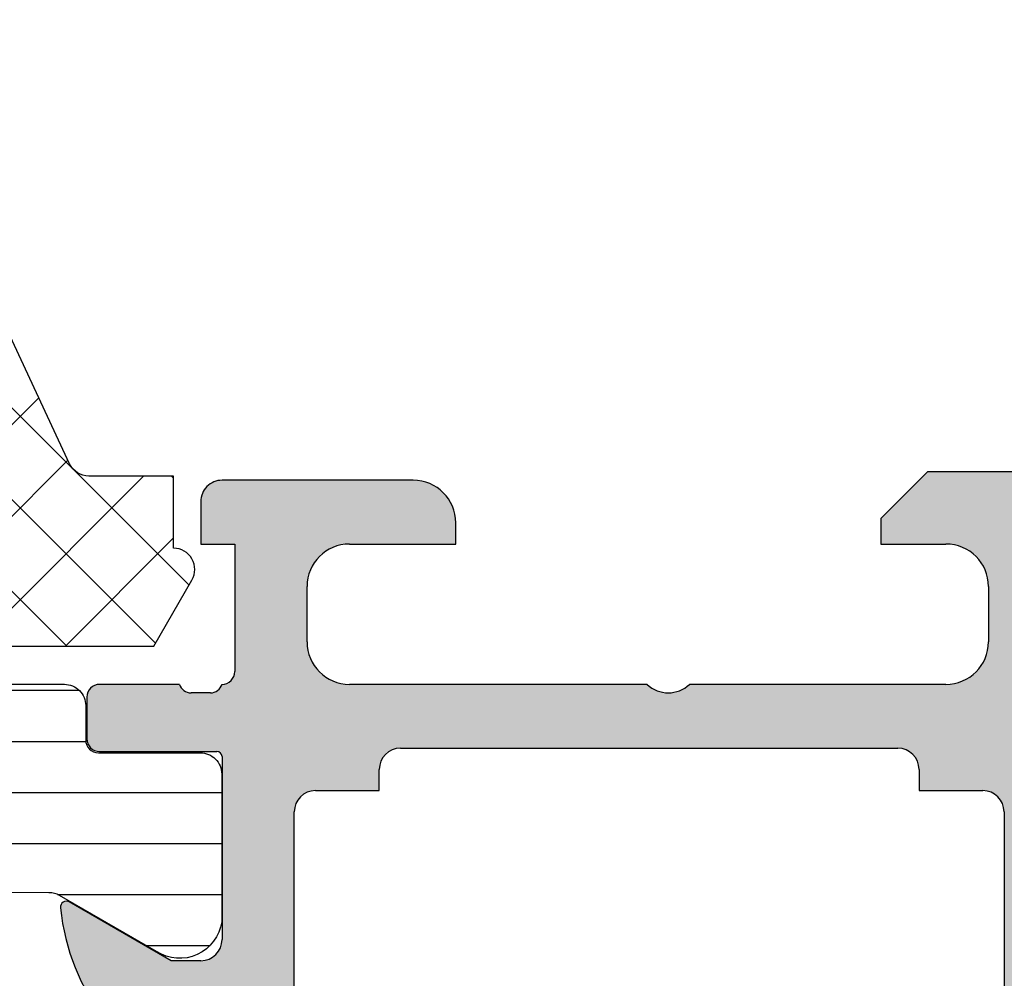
# Model space of a CAD drawing. Header units: millimetres. Extents: x 247761 to 294611, y 172579 to 236863.
# Tile 399 of 596: x 249783 to 249806, y 194884 to 194906. Entities that reach past the tile are written whole.
import ezdxf

# ---------------------------------------------------------------- set-up
doc = ezdxf.new("R2010")
doc.units = ezdxf.units.MM
doc.layers.add('FASÁDA DETAILNÍ', color=4, linetype='Continuous')
doc.layers.add('NOVA', color=240, linetype='Continuous')
pattern_1 = [(135, (0, 0), (-1.077630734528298, -1.077630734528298), []), (225, (0, 0), (1.077630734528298, -1.077630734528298), [])]

# ---------------------------------------------------------------- blocks, each defined once
blk = doc.blocks.new('A$C69D17D4D')
at = {"layer": 'FASÁDA DETAILNÍ'}
h = blk.add_hatch(dxfattribs=at)
h.set_pattern_fill('ANSI37', color=256, scale=0.48, angle=90, style=0)
h.set_pattern_definition(pattern_1)
edge = h.paths.add_edge_path(flags=16)
edge.add_line((-24890.21938039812, 21523.83563733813), (-24890.11963639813, 21522.44278333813))
edge.add_arc((-24890.71810331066, 21522.39992584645), 0.5999995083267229, -90.0000083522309, 4.096080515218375, ccw=False)
edge.add_arc((-24890.71810348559, 21522.39992584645), 0.5999995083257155, 175.9039194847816, 270.0000083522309, ccw=False)
edge.add_line((-24891.31657039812, 21522.44278333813), (-24891.21682639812, 21523.83563733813))
edge.add_arc((-24890.71810339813, 21523.7999228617), 0.5000001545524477, 4.096064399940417, 175.9039356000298, ccw=False)
edge = h.paths.add_edge_path(flags=16)
edge.add_arc((-24892.31810002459, 21526.99993096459), 0.4999996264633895, -90.00004280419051, 4.280419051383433e-05, ccw=False)
edge.add_line((-24892.31810039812, 21526.49993133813), (-24895.91178539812, 21526.49993133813))
edge.add_arc((-24895.91178541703, 21526.99993167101), 0.5000003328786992, 156.7819733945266, 270.00000216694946, ccw=False)
edge.add_line((-24896.37129139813, 21527.19704733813), (-24893.65541339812, 21533.52814933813))
edge.add_arc((-24893.19590804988, 21533.33103341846), 0.4999998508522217, 87.49988936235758, 156.7819182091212, ccw=False)
edge.add_line((-24893.17409739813, 21533.83055733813), (-24892.29629039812, 21533.79223133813))
edge.add_arc((-24892.31809988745, 21533.29270772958), 0.4999994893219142, -4.485734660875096e-05, 87.50002088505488, ccw=False)
edge.add_line((-24891.81810039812, 21533.29270733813), (-24891.81810039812, 21526.99993133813))
edge = h.paths.add_edge_path(flags=16)
edge.add_line((-24866.76418139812, 21532.40809333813), (-24862.61551139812, 21523.51124033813))
edge.add_arc((-24863.06866513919, 21523.29993120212), 0.4999998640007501, -90.00002967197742, 25.000007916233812, ccw=False)
edge.add_line((-24863.06866539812, 21522.79993133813), (-24872.41810039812, 21522.79993133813))
edge.add_arc((-24872.41810077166, 21523.29993096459), 0.4999996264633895, 179.9999571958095, 270.00004280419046, ccw=False)
edge.add_line((-24872.91810039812, 21523.29993133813), (-24872.91810039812, 21532.42385433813))
edge.add_arc((-24872.41810033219, 21532.42385417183), 0.5000000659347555, 87.49997275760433, 179.9999809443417, ccw=False)
edge.add_line((-24872.39629039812, 21532.92337833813), (-24867.19552639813, 21532.69630833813))
edge.add_arc((-24867.21733612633, 21532.19678293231), 0.5000012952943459, 25.00009198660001, 87.50000252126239, ccw=False)
edge = h.paths.add_edge_path(flags=16)
edge.add_arc((-24875.61810002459, 21523.29993096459), 0.4999996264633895, -90.00004280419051, 4.280419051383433e-05, ccw=False)
edge.add_line((-24875.61810039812, 21522.79993133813), (-24882.81810039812, 21522.79993133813))
edge.add_arc((-24882.81810077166, 21523.29993096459), 0.4999996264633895, 179.9999571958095, 270.00004280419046, ccw=False)
edge.add_line((-24883.31810039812, 21523.29993133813), (-24883.31810039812, 21524.49993133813))
edge.add_arc((-24885.31809890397, 21524.49993283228), 1.99999850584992, 359.9999571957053, 450.0000428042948)
edge.add_line((-24885.31810039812, 21526.49993133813), (-24889.11810039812, 21526.49993133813))
edge.add_arc((-24889.11810077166, 21526.99993096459), 0.4999996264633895, 179.9999571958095, 270.00004280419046, ccw=False)
edge.add_line((-24889.61810039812, 21526.99993133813), (-24889.61810039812, 21533.15299233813))
edge.add_arc((-24889.11810033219, 21533.15299217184), 0.5000000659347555, 87.49997275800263, 179.9999809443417, ccw=False)
edge.add_line((-24889.09629039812, 21533.65251633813), (-24883.59629039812, 21533.41238133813))
edge.add_arc((-24883.61809988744, 21532.91285772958), 0.4999994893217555, -4.4856929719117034e-05, 87.50002088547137, ccw=False)
edge.add_line((-24883.11810039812, 21532.91285733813), (-24883.11810039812, 21527.59993133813))
edge.add_arc((-24882.01810039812, 21527.59993133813), 1.099999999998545, 180, 360)
edge.add_line((-24880.91810039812, 21527.59993133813), (-24880.91810039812, 21532.77314233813))
edge.add_arc((-24880.41810033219, 21532.77314217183), 0.5000000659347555, 87.49997275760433, 179.9999809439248, ccw=False)
edge.add_line((-24880.39629039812, 21533.27266633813), (-24875.59629039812, 21533.06309333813))
edge.add_arc((-24875.61809988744, 21532.56356972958), 0.4999994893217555, -4.4856929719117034e-05, 87.50002088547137, ccw=False)
edge.add_line((-24875.11810039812, 21532.56356933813), (-24875.11810039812, 21523.29993133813))
edge = h.paths.add_edge_path()
edge.add_line((-24860.40504739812, 21524.68638833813), (-24864.50289639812, 21533.47425433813))
edge.add_ellipse((-24867.22182176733, 21532.20639684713), major_axis=(-3.000002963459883, 0), ratio=1, start_angle=205.0000306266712, end_angle=267.4999411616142)
edge.add_line((-24867.09096039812, 21535.20354433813), (-24867.73991039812, 21535.23187833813))
edge.add_ellipse((-24867.7181009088, 21535.73140194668), major_axis=(-0.4999994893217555, 0), ratio=1, start_angle=-4.4856929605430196e-05, end_angle=87.50002088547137, ccw=False)
edge.add_line((-24868.21810039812, 21535.73140233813), (-24868.21810039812, 21536.69993133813))
edge.add_ellipse((-24868.31810032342, 21536.69993141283), major_axis=(-0.09999992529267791, 0), ratio=1, start_angle=179.9999571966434, end_angle=270.0000428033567)
edge.add_line((-24868.31810039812, 21536.79993133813), (-24868.91810039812, 21536.79993133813))
edge.add_ellipse((-24868.91810047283, 21536.69993141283), major_axis=(-0.09999992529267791, 0), ratio=1, start_angle=-90.00004280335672, end_angle=4.280335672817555e-05)
edge.add_line((-24869.01810039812, 21536.69993133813), (-24869.01810039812, 21535.79689333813))
edge.add_ellipse((-24869.51810046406, 21535.79689350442), major_axis=(-0.5000000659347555, 0), ratio=1, start_angle=87.49997275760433, end_angle=179.9999809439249, ccw=False)
edge.add_line((-24869.53991039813, 21535.29736933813), (-24878.44020439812, 21535.69120733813))
edge.add_ellipse((-24878.41810029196, 21536.19071861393), major_axis=(-0.5000001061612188, 0), ratio=1, start_angle=-8.298694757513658e-05, end_angle=87.466230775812, ccw=False)
edge.add_line((-24878.91810039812, 21536.19071933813), (-24878.91810039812, 21536.79993133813))
edge.add_ellipse((-24879.01810032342, 21536.79993141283), major_axis=(-0.09999992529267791, 0), ratio=1, start_angle=179.9999571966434, end_angle=270.0000428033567)
edge.add_line((-24879.01810039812, 21536.89993133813), (-24879.61810039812, 21536.89993133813))
edge.add_ellipse((-24879.61810047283, 21536.79993141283), major_axis=(-0.09999992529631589, 0), ratio=1, start_angle=-90.00004280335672, end_angle=4.280335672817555e-05)
edge.add_line((-24879.71810039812, 21536.79993133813), (-24879.71810039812, 21536.27036933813))
edge.add_ellipse((-24880.21810089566, 21536.2703690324), major_axis=(-0.5000004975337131, 0), ratio=1, start_angle=87.46630200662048, end_angle=180.0000350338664, ccw=False)
edge.add_line((-24880.24020439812, 21535.77085733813), (-24891.78042939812, 21536.28151333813))
edge.add_ellipse((-24891.75861986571, 21536.78103793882), major_axis=(-0.5000004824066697, 0), ratio=1, start_angle=-3.2170573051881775, end_angle=87.50002091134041, ccw=False)
edge.add_line((-24892.25783239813, 21536.80909733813), (-24891.96926939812, 21541.94284033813))
edge.add_ellipse((-24891.55885139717, 21541.82728491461), major_axis=(-0.4263754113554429, 0), ratio=1, start_angle=200.7589723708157, end_angle=344.2751455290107, ccw=False)
edge.add_line((-24891.16015639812, 21541.97840833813), (-24891.16139639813, 21541.74580533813))
edge.add_line((-24891.16139639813, 21541.74580533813), (-24891.45953439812, 21539.86322633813))
edge.add_line((-24891.45953439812, 21539.86322633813), (-24891.05910839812, 21537.01394133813))
edge.add_ellipse((-24890.76202780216, 21537.05569193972), major_axis=(-0.2999999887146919, 0), ratio=1, start_angle=7.99974404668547, end_angle=124.5977463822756)
edge.add_ellipse((-24892.29514118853, 21539.27826302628), major_axis=(-3.000047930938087, 0), ratio=1, start_angle=124.5976412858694, end_angle=198.008424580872)
edge.add_line((-24889.44206239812, 21540.20574833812), (-24890.07563839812, 21542.46063933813))
edge.add_ellipse((-24890.85085090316, 21542.29970979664), major_axis=(-0.7917403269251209, 0), ratio=1, start_angle=191.727689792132, end_angle=263.2016537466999)
edge.add_line((-24890.75712839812, 21543.08588333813), (-24891.81533839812, 21543.08710433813))
edge.add_ellipse((-24891.68621415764, 21541.90801811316), major_axis=(-1.186135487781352, 0), ratio=1, start_angle=276.2496781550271, end_angle=341.3444235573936)
edge.add_line((-24892.81002839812, 21542.28743733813), (-24893.90436139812, 21539.04609733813))
edge.add_line((-24893.90436139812, 21539.04609733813), (-24896.79413939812, 21530.99630233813))
edge.add_line((-24896.79413939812, 21530.99630233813), (-24901.12694839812, 21521.09842533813))
edge.add_ellipse((-24900.66793940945, 21520.90015527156), major_axis=(-0.5000002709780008, 0), ratio=1, start_angle=-23.36204948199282, end_angle=89.93342362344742)
edge.add_line((-24900.66852039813, 21520.40015533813), (-24900.12181939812, 21520.39952033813))
edge.add_ellipse((-24900.12123912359, 21520.89952044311), major_axis=(-0.5000004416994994, 0), ratio=1, start_angle=89.93350548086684, end_angle=156.0791754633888)
edge.add_line((-24899.66418539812, 21520.69678333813), (-24898.26242939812, 21523.90078633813))
edge.add_ellipse((-24897.34628831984, 21523.49993200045), major_axis=(-0.9999993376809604, 0), ratio=1, start_angle=269.99994718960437, end_angle=336.3683852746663, ccw=False)
edge.add_line((-24897.34628739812, 21524.49993133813), (-24892.11834539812, 21524.49993133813))
edge.add_line((-24892.11834539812, 21524.49993133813), (-24892.11833639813, 21522.70045233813))
edge.add_line((-24892.11833639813, 21522.70045233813), (-24892.63313739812, 21522.56251033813))
edge.add_ellipse((-24892.51837214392, 21522.28535631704), major_axis=(-0.2999756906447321, 0), ratio=1, start_angle=-67.50629973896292, end_angle=22.50356669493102)
edge.add_line((-24892.79550639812, 21522.17054333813), (-24891.94633939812, 21520.90041633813))
edge.add_ellipse((-24891.08047521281, 21521.40013710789), major_axis=(-0.9997207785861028, 0), ratio=1, start_angle=29.99076069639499, end_angle=90.00761184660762)
edge.add_line((-24891.08034239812, 21520.40041633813), (-24890.35598139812, 21520.40044733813))
edge.add_ellipse((-24890.35618945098, 21521.40018517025), major_axis=(-0.9997378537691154, 0), ratio=1, start_angle=90.01192367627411, end_angle=150.0086750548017)
edge.add_line((-24889.49031539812, 21520.90044733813), (-24888.64114839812, 21522.17054333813))
edge.add_ellipse((-24888.91829589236, 21522.28535522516), major_axis=(-0.2999875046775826, 0), ratio=1, start_angle=157.4975938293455, end_angle=247.5013961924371)
edge.add_line((-24888.80350239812, 21522.56251033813), (-24889.31831839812, 21522.70048233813))
edge.add_line((-24889.31831839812, 21522.70048233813), (-24889.31832639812, 21524.49993133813))
edge.add_line((-24889.31832639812, 21524.49993133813), (-24886.11809939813, 21524.49993133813))
edge.add_ellipse((-24886.118099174, 21524.19993156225), major_axis=(-0.2999997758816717, 0), ratio=1, start_angle=179.9999571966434, end_angle=270.00004280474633, ccw=False)
edge.add_line((-24885.81809939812, 21524.19993133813), (-24885.81809939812, 21520.89993533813))
edge.add_ellipse((-24885.31809977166, 21520.89993496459), major_axis=(-0.4999996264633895, 0), ratio=1, start_angle=-4.280419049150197e-05, end_angle=90.00004280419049)
edge.add_line((-24885.31809939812, 21520.39993533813), (-24858.42047739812, 21520.39993533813))
edge.add_line((-24858.42047739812, 21520.39993533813), (-24857.52535939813, 21521.95032733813))
edge.add_ellipse((-24857.95837195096, 21522.20032742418), major_axis=(-0.4999999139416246, 0), ratio=1, start_angle=149.9999829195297, end_angle=269.9999366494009)
edge.add_line((-24857.95837139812, 21522.70032733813), (-24857.95837139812, 21524.39769833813))
edge.add_line((-24857.95837139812, 21524.39769833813), (-24859.95189339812, 21524.39769833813))
edge.add_ellipse((-24859.95189374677, 21524.89769859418), major_axis=(-0.500000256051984, 0), ratio=1, start_angle=25.000128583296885, end_angle=90.00003995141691, ccw=False)
h = blk.add_hatch(dxfattribs=at)
h.set_pattern_fill('ANSI37', color=256, scale=0.48, angle=90, style=0)
h.set_pattern_definition(pattern_1)
edge = h.paths.add_edge_path(flags=16)
edge.add_line((-24890.21938039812, 21523.83563715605), (-24890.11963639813, 21522.44278315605))
edge.add_arc((-24890.71810331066, 21522.39992566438), 0.5999995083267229, -90.0000083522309, 4.096080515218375, ccw=False)
edge.add_arc((-24890.71810348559, 21522.39992566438), 0.5999995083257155, 175.9039194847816, 270.0000083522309, ccw=False)
edge.add_line((-24891.31657039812, 21522.44278315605), (-24891.21682639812, 21523.83563715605))
edge.add_arc((-24890.71810339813, 21523.79992267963), 0.5000001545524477, 4.096064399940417, 175.9039356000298, ccw=False)
edge = h.paths.add_edge_path(flags=16)
edge.add_arc((-24892.31810002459, 21526.99993078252), 0.4999996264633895, -90.00004280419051, 4.280419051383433e-05, ccw=False)
edge.add_line((-24892.31810039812, 21526.49993115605), (-24895.91178539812, 21526.49993115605))
edge.add_arc((-24895.91178541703, 21526.99993148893), 0.5000003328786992, 156.7819733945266, 270.00000216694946, ccw=False)
edge.add_line((-24896.37129139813, 21527.19704715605), (-24893.65541339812, 21533.52814915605))
edge.add_arc((-24893.19590804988, 21533.33103323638), 0.4999998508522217, 87.49988936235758, 156.7819182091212, ccw=False)
edge.add_line((-24893.17409739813, 21533.83055715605), (-24892.29629039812, 21533.79223115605))
edge.add_arc((-24892.31809988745, 21533.29270754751), 0.4999994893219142, -4.485734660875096e-05, 87.50002088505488, ccw=False)
edge.add_line((-24891.81810039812, 21533.29270715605), (-24891.81810039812, 21526.99993115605))
edge = h.paths.add_edge_path(flags=16)
edge.add_line((-24866.76418139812, 21532.40809315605), (-24862.61551139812, 21523.51124015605))
edge.add_arc((-24863.06866513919, 21523.29993102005), 0.4999998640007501, -90.00002967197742, 25.000007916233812, ccw=False)
edge.add_line((-24863.06866539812, 21522.79993115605), (-24872.41810039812, 21522.79993115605))
edge.add_arc((-24872.41810077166, 21523.29993078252), 0.4999996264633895, 179.9999571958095, 270.00004280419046, ccw=False)
edge.add_line((-24872.91810039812, 21523.29993115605), (-24872.91810039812, 21532.42385415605))
edge.add_arc((-24872.41810033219, 21532.42385398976), 0.5000000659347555, 87.49997275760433, 179.9999809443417, ccw=False)
edge.add_line((-24872.39629039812, 21532.92337815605), (-24867.19552639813, 21532.69630815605))
edge.add_arc((-24867.21733612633, 21532.19678275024), 0.5000012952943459, 25.00009198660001, 87.50000252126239, ccw=False)
edge = h.paths.add_edge_path(flags=16)
edge.add_arc((-24875.61810002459, 21523.29993078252), 0.4999996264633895, -90.00004280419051, 4.280419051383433e-05, ccw=False)
edge.add_line((-24875.61810039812, 21522.79993115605), (-24882.81810039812, 21522.79993115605))
edge.add_arc((-24882.81810077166, 21523.29993078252), 0.4999996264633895, 179.9999571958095, 270.00004280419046, ccw=False)
edge.add_line((-24883.31810039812, 21523.29993115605), (-24883.31810039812, 21524.49993115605))
edge.add_arc((-24885.31809890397, 21524.4999326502), 1.99999850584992, 359.9999571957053, 450.0000428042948)
edge.add_line((-24885.31810039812, 21526.49993115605), (-24889.11810039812, 21526.49993115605))
edge.add_arc((-24889.11810077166, 21526.99993078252), 0.4999996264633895, 179.9999571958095, 270.00004280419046, ccw=False)
edge.add_line((-24889.61810039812, 21526.99993115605), (-24889.61810039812, 21533.15299215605))
edge.add_arc((-24889.11810033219, 21533.15299198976), 0.5000000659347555, 87.49997275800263, 179.9999809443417, ccw=False)
edge.add_line((-24889.09629039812, 21533.65251615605), (-24883.59629039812, 21533.41238115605))
edge.add_arc((-24883.61809988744, 21532.9128575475), 0.4999994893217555, -4.4856929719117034e-05, 87.50002088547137, ccw=False)
edge.add_line((-24883.11810039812, 21532.91285715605), (-24883.11810039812, 21527.59993115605))
edge.add_arc((-24882.01810039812, 21527.59993115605), 1.099999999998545, 180, 360)
edge.add_line((-24880.91810039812, 21527.59993115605), (-24880.91810039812, 21532.77314215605))
edge.add_arc((-24880.41810033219, 21532.77314198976), 0.5000000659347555, 87.49997275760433, 179.9999809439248, ccw=False)
edge.add_line((-24880.39629039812, 21533.27266615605), (-24875.59629039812, 21533.06309315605))
edge.add_arc((-24875.61809988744, 21532.5635695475), 0.4999994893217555, -4.4856929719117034e-05, 87.50002088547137, ccw=False)
edge.add_line((-24875.11810039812, 21532.56356915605), (-24875.11810039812, 21523.29993115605))
edge = h.paths.add_edge_path()
edge.add_line((-24860.40504739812, 21524.68638815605), (-24864.50289639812, 21533.47425415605))
edge.add_ellipse((-24867.22182176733, 21532.20639666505), major_axis=(-3.000002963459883, 0), ratio=1, start_angle=205.0000306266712, end_angle=267.4999411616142)
edge.add_line((-24867.09096039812, 21535.20354415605), (-24867.73991039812, 21535.23187815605))
edge.add_ellipse((-24867.7181009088, 21535.7314017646), major_axis=(-0.4999994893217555, 0), ratio=1, start_angle=-4.4856929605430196e-05, end_angle=87.50002088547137, ccw=False)
edge.add_line((-24868.21810039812, 21535.73140215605), (-24868.21810039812, 21536.69993115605))
edge.add_ellipse((-24868.31810032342, 21536.69993123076), major_axis=(-0.09999992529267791, 0), ratio=1, start_angle=179.9999571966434, end_angle=270.0000428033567)
edge.add_line((-24868.31810039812, 21536.79993115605), (-24868.91810039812, 21536.79993115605))
edge.add_ellipse((-24868.91810047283, 21536.69993123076), major_axis=(-0.09999992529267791, 0), ratio=1, start_angle=-90.00004280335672, end_angle=4.280335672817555e-05)
edge.add_line((-24869.01810039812, 21536.69993115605), (-24869.01810039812, 21535.79689315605))
edge.add_ellipse((-24869.51810046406, 21535.79689332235), major_axis=(-0.5000000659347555, 0), ratio=1, start_angle=87.49997275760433, end_angle=179.9999809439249, ccw=False)
edge.add_line((-24869.53991039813, 21535.29736915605), (-24878.44020439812, 21535.69120715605))
edge.add_ellipse((-24878.41810029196, 21536.19071843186), major_axis=(-0.5000001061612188, 0), ratio=1, start_angle=-8.298694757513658e-05, end_angle=87.466230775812, ccw=False)
edge.add_line((-24878.91810039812, 21536.19071915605), (-24878.91810039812, 21536.79993115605))
edge.add_ellipse((-24879.01810032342, 21536.79993123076), major_axis=(-0.09999992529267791, 0), ratio=1, start_angle=179.9999571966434, end_angle=270.0000428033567)
edge.add_line((-24879.01810039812, 21536.89993115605), (-24879.61810039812, 21536.89993115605))
edge.add_ellipse((-24879.61810047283, 21536.79993123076), major_axis=(-0.09999992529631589, 0), ratio=1, start_angle=-90.00004280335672, end_angle=4.280335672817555e-05)
edge.add_line((-24879.71810039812, 21536.79993115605), (-24879.71810039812, 21536.27036915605))
edge.add_ellipse((-24880.21810089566, 21536.27036885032), major_axis=(-0.5000004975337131, 0), ratio=1, start_angle=87.46630200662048, end_angle=180.0000350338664, ccw=False)
edge.add_line((-24880.24020439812, 21535.77085715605), (-24891.78042939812, 21536.28151315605))
edge.add_ellipse((-24891.75861986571, 21536.78103775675), major_axis=(-0.5000004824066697, 0), ratio=1, start_angle=-3.2170573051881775, end_angle=87.50002091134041, ccw=False)
edge.add_line((-24892.25783239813, 21536.80909715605), (-24891.96926939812, 21541.94284015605))
edge.add_ellipse((-24891.55885139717, 21541.82728473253), major_axis=(-0.4263754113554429, 0), ratio=1, start_angle=200.7589723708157, end_angle=344.2751455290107, ccw=False)
edge.add_line((-24891.16015639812, 21541.97840815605), (-24891.16139639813, 21541.74580515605))
edge.add_line((-24891.16139639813, 21541.74580515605), (-24891.45953439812, 21539.86322615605))
edge.add_line((-24891.45953439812, 21539.86322615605), (-24891.05910839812, 21537.01394115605))
edge.add_ellipse((-24890.76202780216, 21537.05569175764), major_axis=(-0.2999999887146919, 0), ratio=1, start_angle=7.99974404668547, end_angle=124.5977463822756)
edge.add_ellipse((-24892.29514118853, 21539.27826284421), major_axis=(-3.000047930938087, 0), ratio=1, start_angle=124.5976412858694, end_angle=198.008424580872)
edge.add_line((-24889.44206239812, 21540.20574815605), (-24890.07563839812, 21542.46063915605))
edge.add_ellipse((-24890.85085090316, 21542.29970961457), major_axis=(-0.7917403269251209, 0), ratio=1, start_angle=191.727689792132, end_angle=263.2016537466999)
edge.add_line((-24890.75712839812, 21543.08588315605), (-24891.81533839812, 21543.08710415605))
edge.add_ellipse((-24891.68621415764, 21541.90801793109), major_axis=(-1.186135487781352, 0), ratio=1, start_angle=276.2496781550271, end_angle=341.3444235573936)
edge.add_line((-24892.81002839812, 21542.28743715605), (-24893.90436139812, 21539.04609715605))
edge.add_line((-24893.90436139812, 21539.04609715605), (-24896.79413939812, 21530.99630215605))
edge.add_line((-24896.79413939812, 21530.99630215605), (-24901.12694839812, 21521.09842515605))
edge.add_ellipse((-24900.66793940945, 21520.90015508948), major_axis=(-0.5000002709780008, 0), ratio=1, start_angle=-23.36204948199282, end_angle=89.93342362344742)
edge.add_line((-24900.66852039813, 21520.40015515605), (-24900.12181939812, 21520.39952015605))
edge.add_ellipse((-24900.12123912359, 21520.89952026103), major_axis=(-0.5000004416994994, 0), ratio=1, start_angle=89.93350548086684, end_angle=156.0791754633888)
edge.add_line((-24899.66418539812, 21520.69678315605), (-24898.26242939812, 21523.90078615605))
edge.add_ellipse((-24897.34628831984, 21523.49993181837), major_axis=(-0.9999993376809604, 0), ratio=1, start_angle=269.99994718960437, end_angle=336.3683852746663, ccw=False)
edge.add_line((-24897.34628739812, 21524.49993115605), (-24892.11834539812, 21524.49993115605))
edge.add_line((-24892.11834539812, 21524.49993115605), (-24892.11833639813, 21522.70045215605))
edge.add_line((-24892.11833639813, 21522.70045215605), (-24892.63313739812, 21522.56251015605))
edge.add_ellipse((-24892.51837214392, 21522.28535613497), major_axis=(-0.2999756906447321, 0), ratio=1, start_angle=-67.50629973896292, end_angle=22.50356669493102)
edge.add_line((-24892.79550639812, 21522.17054315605), (-24891.94633939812, 21520.90041615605))
edge.add_ellipse((-24891.08047521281, 21521.40013692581), major_axis=(-0.9997207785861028, 0), ratio=1, start_angle=29.99076069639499, end_angle=90.00761184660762)
edge.add_line((-24891.08034239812, 21520.40041615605), (-24890.35598139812, 21520.40044715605))
edge.add_ellipse((-24890.35618945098, 21521.40018498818), major_axis=(-0.9997378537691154, 0), ratio=1, start_angle=90.01192367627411, end_angle=150.0086750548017)
edge.add_line((-24889.49031539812, 21520.90044715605), (-24888.64114839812, 21522.17054315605))
edge.add_ellipse((-24888.91829589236, 21522.28535504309), major_axis=(-0.2999875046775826, 0), ratio=1, start_angle=157.4975938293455, end_angle=247.5013961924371)
edge.add_line((-24888.80350239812, 21522.56251015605), (-24889.31831839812, 21522.70048215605))
edge.add_line((-24889.31831839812, 21522.70048215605), (-24889.31832639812, 21524.49993115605))
edge.add_line((-24889.31832639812, 21524.49993115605), (-24886.11809939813, 21524.49993115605))
edge.add_ellipse((-24886.118099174, 21524.19993138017), major_axis=(-0.2999997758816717, 0), ratio=1, start_angle=179.9999571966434, end_angle=270.00004280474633, ccw=False)
edge.add_line((-24885.81809939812, 21524.19993115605), (-24885.81809939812, 21520.89993515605))
edge.add_ellipse((-24885.31809977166, 21520.89993478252), major_axis=(-0.4999996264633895, 0), ratio=1, start_angle=-4.280419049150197e-05, end_angle=90.00004280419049)
edge.add_line((-24885.31809939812, 21520.39993515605), (-24858.42047739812, 21520.39993515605))
edge.add_line((-24858.42047739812, 21520.39993515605), (-24857.52535939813, 21521.95032715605))
edge.add_ellipse((-24857.95837195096, 21522.20032724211), major_axis=(-0.4999999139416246, 0), ratio=1, start_angle=149.9999829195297, end_angle=269.9999366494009)
edge.add_line((-24857.95837139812, 21522.70032715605), (-24857.95837139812, 21524.39769815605))
edge.add_line((-24857.95837139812, 21524.39769815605), (-24859.95189339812, 21524.39769815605))
edge.add_ellipse((-24859.95189374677, 21524.8976984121), major_axis=(-0.500000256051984, 0), ratio=1, start_angle=25.000128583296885, end_angle=90.00003995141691, ccw=False)
h = blk.add_hatch(color=256, dxfattribs=at)
edge = h.paths.add_edge_path()
edge.add_arc((-24856.93811075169, 21501.20006205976), 0.120000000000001, 270.0000000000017, 360.00000000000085, ccw=False)
edge.add_line((-24856.93811075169, 21501.08006205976), (-24859.69810875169, 21501.08006205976))
edge.add_arc((-24859.69810875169, 21500.78006205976), 0.3000000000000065, 450, 539.9999999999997)
edge.add_line((-24859.99810875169, 21500.78006205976), (-24859.99810875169, 21499.80008774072))
edge.add_arc((-24859.69810875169, 21499.80008774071), 0.3000000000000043, 179.9999999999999, 270)
edge.add_line((-24859.69810875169, 21499.50008774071), (-24857.81809775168, 21499.50008774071))
edge.add_arc((-24857.55055441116, 21499.42122064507), 0.2789255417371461, 88.83712992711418, 163.575405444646, ccw=False)
edge.add_line((-24857.54489375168, 21499.70008874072), (-24857.09129975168, 21499.70008874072))
edge.add_arc((-24857.08563134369, 21499.42125129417), 0.2788950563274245, 16.419876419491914, 91.16458937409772, ccw=False)
edge.add_line((-24856.81811075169, 21499.50008774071), (-24856.81811075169, 21498.69991302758))
edge.add_arc((-24855.81811075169, 21498.69991302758), 0.9999999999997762, 179.9999999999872, 269.9999999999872)
edge.add_line((-24855.81811075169, 21497.69991302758), (-24852.31810339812, 21497.69991302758))
edge.add_arc((-24852.31812322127, 21498.69993285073), 1.000019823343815, 270.0011357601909, 359.9988642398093)
edge.add_line((-24851.31810339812, 21498.69991302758), (-24851.31810339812, 21499.19991302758))
edge.add_line((-24851.31810339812, 21499.19991302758), (-24853.81810339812, 21499.19991302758))
edge.add_arc((-24853.81805801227, 21500.19995841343), 1.000045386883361, 180.0026002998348, 269.99739970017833, ccw=False)
edge.add_line((-24854.81810339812, 21500.19991302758), (-24854.81810339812, 21501.49993133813))
edge.add_arc((-24853.81805089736, 21501.49987883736), 1.000052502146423, 90.00300791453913, 179.9969920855, ccw=False)
edge.add_line((-24853.81810339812, 21502.49993133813), (-24846.81810339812, 21502.49993133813))
edge.add_arc((-24846.31810339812, 21501.97480958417), 0.7250881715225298, 46.40381611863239, 133.5961838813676, ccw=False)
edge.add_line((-24845.81810339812, 21502.49993133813), (-24839.78401526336, 21502.49993133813))
edge.add_arc((-24839.78406776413, 21501.49987883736), 1.000052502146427, 360.0030079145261, 449.9969920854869, ccw=False)
edge.add_line((-24838.78401526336, 21501.49993133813), (-24838.78401526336, 21500.19991302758))
edge.add_arc((-24839.78406064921, 21500.19995841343), 1.000045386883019, 270.00260029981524, 359.9973997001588, ccw=False)
edge.add_line((-24839.78401526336, 21499.19991302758), (-24841.31810339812, 21499.19991302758))
edge.add_line((-24841.31810339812, 21499.19991302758), (-24841.31810339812, 21498.59990692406))
edge.add_line((-24841.31810339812, 21498.59990692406), (-24840.21809729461, 21497.49993133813))
edge.add_line((-24840.21809729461, 21497.49993133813), (-24836.81810339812, 21497.49993133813))
edge.add_line((-24836.81810339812, 21497.49993133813), (-24836.81810339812, 21524.499832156))
edge.add_line((-24836.81810339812, 21524.499832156), (-24840.21809729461, 21524.499832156))
edge.add_line((-24840.21809729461, 21524.499832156), (-24841.31810339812, 21523.39985657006))
edge.add_line((-24841.31810339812, 21523.39985657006), (-24841.31810339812, 21522.79985046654))
edge.add_line((-24841.31810339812, 21522.79985046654), (-24839.78401526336, 21522.79985046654))
edge.add_arc((-24839.78406064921, 21521.79980508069), 1.000045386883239, 360.0026002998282, 449.99739970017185, ccw=False)
edge.add_line((-24838.78401526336, 21521.79985046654), (-24838.78401526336, 21520.499832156))
edge.add_arc((-24839.78406776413, 21520.49988465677), 1.000052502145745, 270.00300791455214, 359.99699208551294, ccw=False)
edge.add_line((-24839.78401526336, 21519.499832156), (-24845.81810339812, 21519.499832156))
edge.add_arc((-24846.31810339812, 21520.02495390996), 0.7250881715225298, 226.4038161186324, 313.59618388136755, ccw=False)
edge.add_line((-24846.81810339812, 21519.499832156), (-24853.81810339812, 21519.499832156))
edge.add_arc((-24853.81805089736, 21520.49988465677), 1.000052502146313, 180.0030079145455, 269.99699208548, ccw=False)
edge.add_line((-24854.81810339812, 21520.499832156), (-24854.81810339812, 21521.79985046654))
edge.add_arc((-24853.81805801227, 21521.79980508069), 1.000045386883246, 90.0026002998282, 179.9973997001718, ccw=False)
edge.add_line((-24853.81810339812, 21522.79985046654), (-24851.31810339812, 21522.79985046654))
edge.add_line((-24851.31810339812, 21522.79985046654), (-24851.31810339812, 21523.29985046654))
edge.add_arc((-24852.31812322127, 21523.2998306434), 1.000019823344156, 360.0011357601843, 449.9988642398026)
edge.add_line((-24852.31810339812, 21524.29985046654), (-24856.81810339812, 21524.29985046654))
edge.add_arc((-24856.81811371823, 21523.79986078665), 0.4999896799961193, 449.9988173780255, 540.0011826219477)
edge.add_line((-24857.31810339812, 21523.79985046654), (-24857.31810339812, 21522.79985046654))
edge.add_line((-24857.31810339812, 21522.79985046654), (-24856.51810034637, 21522.79985046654))
edge.add_line((-24856.51810034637, 21522.79985046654), (-24856.51810034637, 21519.79983520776))
edge.add_arc((-24856.81810806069, 21519.79983251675), 0.3000077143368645, 269.9994860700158, 360.00051393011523, ccw=False)
edge.add_arc((-24857.08563134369, 21519.57866124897), 0.2788950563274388, 268.83541062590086, 343.5801235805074, ccw=False)
edge.add_line((-24857.09129975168, 21519.29982380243), (-24857.54489375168, 21519.29982380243))
edge.add_arc((-24857.55055441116, 21519.57869189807), 0.2789255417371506, 196.4245945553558, 271.1628700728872, ccw=False)
edge.add_line((-24857.81809775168, 21519.49982480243), (-24859.69810875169, 21519.49982480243))
edge.add_arc((-24859.69810875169, 21519.19982480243), 0.3000000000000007, 449.9999999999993, 539.9999999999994)
edge.add_line((-24859.99810875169, 21519.19982480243), (-24859.99810875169, 21518.21985048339))
edge.add_arc((-24859.69810875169, 21518.21985048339), 0.3000000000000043, 180, 270)
edge.add_line((-24859.69810875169, 21517.91985048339), (-24856.93811075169, 21517.91985048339))
edge.add_arc((-24856.93811075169, 21517.79985048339), 0.1200000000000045, 360, 449.9999999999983, ccw=False)
edge.add_line((-24856.81811075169, 21517.79985048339), (-24856.81811075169, 21513.49982480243))
edge.add_arc((-24857.31811075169, 21513.49982480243), 0.4999999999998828, 270.0000000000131, 360.0000000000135, ccw=False)
edge.add_line((-24857.31811075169, 21512.99982480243), (-24858.01811075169, 21512.99982480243))
edge.add_line((-24858.01811075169, 21512.99982480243), (-24860.41093107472, 21514.38132026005))
edge.add_arc((-24860.47999096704, 21514.26170501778), 0.1381197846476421, 419.9999999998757, 547.7024374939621)
edge.add_arc((-24855.63863973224, 21514.70932340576), 4.999999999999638, 185.3492280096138, 251.2905992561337)
edge.add_arc((-24857.40286592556, 21509.49995627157), 0.5000000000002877, 288.7094007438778, 431.2905992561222, ccw=False)
edge.add_arc((-24855.63863973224, 21504.29058913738), 4.999999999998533, 108.7094007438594, 174.6507719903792)
edge.add_arc((-24860.47999096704, 21504.73820752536), 0.1381197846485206, 172.2975625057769, 299.9999999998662)
edge.add_line((-24860.41093107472, 21504.61859228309), (-24858.01811075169, 21506.00008774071))
edge.add_line((-24858.01811075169, 21506.00008774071), (-24857.31811075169, 21506.00008774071))
edge.add_arc((-24857.31811075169, 21505.50008774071), 0.5000000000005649, 359.9999999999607, 449.99999999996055, ccw=False)
edge.add_line((-24856.81811075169, 21505.50008774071), (-24856.81811075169, 21501.20006205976))
edge = h.paths.add_edge_path(flags=16)
edge.add_arc((-24838.91810950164, 21516.49983978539), 0.5, 360, 450, ccw=False)
edge.add_line((-24838.41810950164, 21516.49983978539), (-24838.41810950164, 21504.49993133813))
edge.add_arc((-24838.91810950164, 21504.49993133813), 0.5, 270, 360, ccw=False)
edge.add_line((-24838.91810950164, 21503.99993133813), (-24854.61809119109, 21503.99993133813))
edge.add_arc((-24854.61809119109, 21504.49993133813), 0.5, 180, 270, ccw=False)
edge.add_line((-24855.11809119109, 21504.49993133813), (-24855.11809119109, 21516.49983978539))
edge.add_arc((-24854.61809119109, 21516.49983978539), 0.5, 90, 180, ccw=False)
edge.add_line((-24854.61809119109, 21516.99983978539), (-24853.11809119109, 21516.99983978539))
edge.add_line((-24853.11809119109, 21516.99983978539), (-24853.11809119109, 21517.49983978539))
edge.add_arc((-24852.61809119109, 21517.49983978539), 0.5000000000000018, 90.0000000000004, 180, ccw=False)
edge.add_line((-24852.61809119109, 21517.99983978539), (-24840.91810950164, 21517.99983978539))
edge.add_arc((-24840.91810950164, 21517.49983978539), 0.5, 360, 449.9999999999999, ccw=False)
edge.add_line((-24840.41810950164, 21517.49983978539), (-24840.41810950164, 21516.99983978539))
edge.add_line((-24840.41810950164, 21516.99983978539), (-24838.91810950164, 21516.99983978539))
h = blk.add_hatch(dxfattribs=at)
h.set_pattern_fill('LINIE', color=256, scale=1.2, angle=-1.272221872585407e-14, style=0)
h.set_pattern_definition([(360, (-24899.94271645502, 21500.21696921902), (2.939128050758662e-16, 1.2), [])])
edge = h.paths.add_edge_path()
edge.add_arc((-24896.40802008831, 21518.19074167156), 0.2999999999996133, 269.9979247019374, 359.9979247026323)
edge.add_line((-24896.1080200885, 21518.19073080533), (-24896.10799146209, 21519.00106213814))
edge.add_arc((-24895.60799414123, 21519.00104670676), 0.4999973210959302, 89.99761771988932, 179.9982316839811, ccw=False)
edge.add_line((-24895.60797335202, 21519.50104402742), (-24894.76690110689, 21519.50236457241))
edge.add_arc((-24894.76690110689, 21519.70236457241), 0.2000000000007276, 270, 360)
edge.add_line((-24894.5669011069, 21519.70236457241), (-24894.5669011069, 21523.8023645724))
edge.add_arc((-24894.0669011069, 21523.8023645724), 0.5, 90, 180, ccw=False)
edge.add_line((-24894.0669011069, 21524.3023645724), (-24893.23615188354, 21524.3023645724))
edge.add_arc((-24893.23615188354, 21523.3023645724), 1, 15.000000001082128, 90, ccw=False)
edge.add_line((-24892.27022605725, 21523.56118361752), (-24892.0669011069, 21522.8023645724))
edge.add_line((-24892.0669011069, 21522.8023645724), (-24893.0669011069, 21522.8023645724))
edge.add_line((-24893.0669011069, 21522.8023645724), (-24893.0669011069, 21520.50236457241))
edge.add_arc((-24892.0627746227, 21520.50407381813), 1.00412793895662, 180.0975300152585, 269.7659122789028)
edge.add_line((-24892.06687707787, 21519.49995425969), (-24889.06699872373, 21519.49995425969))
edge.add_arc((-24889.07102707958, 21520.50407360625), 1.004127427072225, 270.2298596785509, 359.9024820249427)
edge.add_line((-24888.0669011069, 21520.50236457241), (-24888.0669011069, 21522.8023645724))
edge.add_line((-24888.0669011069, 21522.8023645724), (-24889.0669011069, 21522.8023645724))
edge.add_line((-24889.0669011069, 21522.8023645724), (-24888.86357615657, 21523.56118361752))
edge.add_arc((-24887.89765033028, 21523.3023645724), 0.9999999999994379, 90, 164.9999999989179, ccw=False)
edge.add_line((-24887.89765033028, 21524.3023645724), (-24887.06690110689, 21524.3023645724))
edge.add_arc((-24887.0669011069, 21523.8023645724), 0.499999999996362, -4.16889633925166e-10, 89.99999999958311, ccw=False)
edge.add_line((-24886.5669011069, 21523.8023645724), (-24886.5669011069, 21519.70236457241))
edge.add_arc((-24886.36272801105, 21519.70409312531), 0.2041804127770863, 180.4850610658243, 268.8441310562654)
edge.add_line((-24886.36684680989, 21519.49995425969), (-24860.52548000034, 21519.49993133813))
edge.add_arc((-24860.52549543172, 21518.99993401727), 0.4999973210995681, -0.0023822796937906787, 89.99823168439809, ccw=False)
edge.add_line((-24860.02549811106, 21518.99991322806), (-24860.02552673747, 21518.18958189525))
edge.add_arc((-24859.72552673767, 21518.18957102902), 0.2999999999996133, 179.9979247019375, 269.9979247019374)
edge.add_line((-24859.72553760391, 21517.88957102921), (-24857.32553921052, 21517.88981604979))
edge.add_arc((-24857.32555468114, 21517.38982007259), 0.4999959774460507, -0.002377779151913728, 89.99822718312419, ccw=False)
edge.add_line((-24856.82555870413, 21517.38979932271), (-24856.82568535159, 21513.91325782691))
edge.add_arc((-24857.81549827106, 21514.05560432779), 0.9999960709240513, 237.2709086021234, 351.8163166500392, ccw=False)
edge.add_line((-24858.35616366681, 21513.21437126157), (-24860.63977275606, 21514.53292369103))
edge.add_arc((-24860.88978841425, 21514.09992002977), 0.5000000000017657, 59.99792810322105, 89.99786479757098)
edge.add_line((-24860.8897697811, 21514.59992002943), (-24895.24403853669, 21514.60100634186))
edge.add_arc((-24895.24405612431, 21514.10100634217), 0.500000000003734, 89.99798460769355, 119.9979213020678)
edge.add_line((-24895.49404041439, 21514.53402811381), (-24897.77774501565, 21513.21564111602))
edge.add_arc((-24898.31834946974, 21514.05691334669), 0.9999960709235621, 188.1795327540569, 302.72494080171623, ccw=False)
edge.add_line((-24899.30817269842, 21513.91463854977), (-24899.30804605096, 21517.39118004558))
edge.add_arc((-24898.80805007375, 21517.39116457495), 0.4999959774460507, 89.99762222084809, 179.9982271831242, ccw=False)
edge.add_line((-24898.80802932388, 21517.89116055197), (-24896.40803095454, 21517.89074167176))
edge = h.paths.add_edge_path(flags=16)
edge.add_line((-24872.21690735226, 21517.70046606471), (-24872.21690735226, 21516.4004719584))
edge.add_arc((-24871.71691099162, 21516.40046831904), 0.499996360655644, 179.9995829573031, 270.0004170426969)
edge.add_line((-24871.71690735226, 21515.9004719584), (-24862.86691345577, 21515.9004719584))
edge.add_arc((-24862.86690981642, 21516.40046831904), 0.499996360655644, 269.9995829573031, 360.0004170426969)
edge.add_line((-24862.36691345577, 21516.4004719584), (-24862.36691345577, 21517.70046606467))
edge.add_arc((-24862.86691345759, 21517.70048263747), 0.5000000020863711, 359.9981008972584, 449.9999997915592)
edge.add_line((-24862.86691345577, 21518.20048263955), (-24871.71690735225, 21518.20048263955))
edge.add_arc((-24871.71690735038, 21517.70048263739), 0.5000000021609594, 90.00000021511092, 180.0018990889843)
edge = h.paths.add_edge_path(flags=16)
edge.add_arc((-24882.41691345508, 21517.70048263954), 0.5, 89.99999999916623, 180)
edge.add_line((-24882.91691345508, 21517.70048263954), (-24882.91691345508, 21516.40047195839))
edge.add_arc((-24882.41691345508, 21516.40047195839), 0.499999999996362, 180, 270.0000000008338)
edge.add_line((-24882.41691345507, 21515.90047195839), (-24873.71690735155, 21515.90047195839))
edge.add_arc((-24873.71690735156, 21516.40047195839), 0.499999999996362, 270.0000000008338, 359.9999999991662)
edge.add_line((-24873.21690735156, 21516.40047195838), (-24873.21690735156, 21517.70048263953))
edge.add_arc((-24873.71690735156, 21517.70048263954), 0.5, 359.9999999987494, 449.9999999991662)
edge.add_line((-24873.71690735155, 21518.20048263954), (-24882.41691345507, 21518.20048263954))
edge = h.paths.add_edge_path(flags=16)
edge.add_arc((-24884.41690981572, 21516.40046831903), 0.499996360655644, 269.9995829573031, 360.0004170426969)
edge.add_line((-24883.91691345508, 21516.40047195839), (-24883.91691345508, 21517.70046606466))
edge.add_arc((-24884.41691345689, 21517.70048263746), 0.500000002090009, 359.9981008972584, 449.9999997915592)
edge.add_line((-24884.41691345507, 21518.20048263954), (-24893.26692261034, 21518.20048263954))
edge.add_arc((-24893.26692261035, 21517.70049789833), 0.4999847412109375, 89.9999999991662, 180)
edge.add_line((-24893.76690735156, 21517.70049789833), (-24893.76690735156, 21516.40048721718))
edge.add_arc((-24893.26689209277, 21516.40048721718), 0.5000152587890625, 180, 270.0000000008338)
edge.add_line((-24893.26689209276, 21515.90047195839), (-24884.41691345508, 21515.90047195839))
for p, q in [((-24840.21809729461, 21524.499832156), (-24841.31810339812, 21523.39985657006)), ((-24836.81810339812, 21524.499832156), (-24840.21809729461, 21524.499832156)), ((-24852.31810339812, 21524.29985046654), (-24856.81810339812, 21524.29985046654)), ((-24857.31810339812, 21523.79985046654), (-24857.31810339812, 21522.79985046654)), ((-24851.31810339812, 21522.79985046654), (-24851.31810339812, 21523.29985046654)), ((-24841.31810339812, 21523.39985657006), (-24841.31810339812, 21522.79985046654)), ((-24857.31810339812, 21522.79985046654), (-24856.51810034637, 21522.79985046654)), ((-24856.51810034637, 21522.79985046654), (-24856.51810034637, 21519.79983520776)), ((-24853.81810339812, 21522.79985046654), (-24851.31810339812, 21522.79985046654)), ((-24841.31810339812, 21522.79985046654), (-24839.78401526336, 21522.79985046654)), ((-24854.81810339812, 21520.499832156), (-24854.81810339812, 21521.79985046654)), ((-24838.78401526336, 21521.79985046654), (-24838.78401526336, 21520.499832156)), ((-24857.81809775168, 21519.49982480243), (-24859.69810875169, 21519.49982480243)), ((-24846.81810339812, 21519.499832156), (-24853.81810339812, 21519.499832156)), ((-24839.78401526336, 21519.499832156), (-24845.81810339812, 21519.499832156)), ((-24857.09129975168, 21519.29982380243), (-24857.54489375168, 21519.29982380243)), ((-24859.99810875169, 21519.19982480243), (-24859.99810875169, 21518.21985048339)), ((-24859.69810875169, 21517.91985048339), (-24856.93811075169, 21517.91985048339)), ((-24852.61809119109, 21517.99983978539), (-24840.91810950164, 21517.99983978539)), ((-24856.81811075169, 21517.79985048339), (-24856.81811075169, 21513.49982480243)), ((-24853.11809119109, 21516.99983978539), (-24853.11809119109, 21517.49983978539)), ((-24840.41810950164, 21517.49983978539), (-24840.41810950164, 21516.99983978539)), ((-24854.61809119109, 21516.99983978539), (-24853.11809119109, 21516.99983978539)), ((-24840.41810950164, 21516.99983978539), (-24838.91810950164, 21516.99983978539)), ((-24855.11809119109, 21504.49993133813), (-24855.11809119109, 21516.49983978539)), ((-24838.41810950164, 21516.49983978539), (-24838.41810950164, 21504.49993133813)), ((-24858.01811075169, 21512.99982480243), (-24860.41093107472, 21514.38132026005)), ((-24857.31811075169, 21512.99982480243), (-24858.01811075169, 21512.99982480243))]:
    blk.add_line(p, q, dxfattribs=at)
at = {"layer": 'FASÁDA DETAILNÍ', "extrusion": (0, 0, -1)}
for points in [[(24885.31809939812, 21520.39993533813), (24858.42047739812, 21520.39993533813), (24857.52535939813, 21521.95032733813), (24857.52535939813, 21521.95032733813, -0.57735), (24857.95837139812, 21522.70032733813), (24857.95837139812, 21524.39769833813), (24859.95189339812, 21524.39769833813), (24859.95189339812, 21524.39769833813, 0.291473), (24860.40504739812, 21524.68638833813), (24860.40504739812, 21524.68638833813), (24864.50289639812, 21533.47425433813)], [(24885.31809939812, 21520.39993515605), (24858.42047739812, 21520.39993515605), (24857.52535939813, 21521.95032715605), (24857.52535939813, 21521.95032715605, -0.57735), (24857.95837139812, 21522.70032715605), (24857.95837139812, 21524.39769815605), (24859.95189339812, 21524.39769815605), (24859.95189339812, 21524.39769815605, 0.291473), (24860.40504739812, 21524.68638815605), (24860.40504739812, 21524.68638815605), (24864.50289639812, 21533.47425415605)]]:
    blk.add_lwpolyline(points, format="xyb", dxfattribs=at)
at = {"layer": 'FASÁDA DETAILNÍ'}
blk.add_lwpolyline([(-24886.36684680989, 21519.49995425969), (-24860.52548000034, 21519.49993133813, -0.4142167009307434), (-24860.02549811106, 21518.99991322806), (-24860.02552673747, 21518.18958189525, 0.414213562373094), (-24859.72553760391, 21517.88957102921), (-24857.32553921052, 21517.88981604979, -0.414216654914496), (-24856.82555870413, 21517.38979932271), (-24856.82568535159, 21513.91325782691, -0.5460410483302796), (-24858.35616366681, 21513.21437126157), (-24860.63977275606, 21514.53292369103, 0.1316522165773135), (-24860.8897697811, 21514.59992002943), (-24895.24403853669, 21514.60100634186, 0.1316522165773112)], format="xyb", dxfattribs=at)
for centre, radius, start, end in [((-24856.81811371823, 21523.79986078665), 0.4999896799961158, 89.99881737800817, 180.0011826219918), ((-24852.31812322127, 21523.2998306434), 1.000019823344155, 0.001135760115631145, 89.99886423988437), ((-24853.81805801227, 21521.79980508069), 1.000045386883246, 90.00260029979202, 179.9973997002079), ((-24839.78406064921, 21521.79980508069), 1.000045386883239, 0.00260029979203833, 89.99739970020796), ((-24853.81805089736, 21520.49988465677), 1.000052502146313, 180.0030079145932, 269.9969920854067), ((-24839.78406776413, 21520.49988465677), 1.000052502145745, 270.0030079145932, 359.9969920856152), ((-24856.81810806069, 21519.79983251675), 0.3000077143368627, 269.9994860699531, 0.000513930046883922), ((-24859.69810875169, 21519.19982480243), 0.3000000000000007, 90, 180), ((-24857.55055441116, 21519.57869189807), 0.278925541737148, 196.4245945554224, 271.1628700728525), ((-24857.08563134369, 21519.57866124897), 0.2788950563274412, 268.8354106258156, 343.5801235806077), ((-24846.31810339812, 21520.02495390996), 0.7250881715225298, 226.4038161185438, 313.5961838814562), ((-24859.69810875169, 21518.21985048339), 0.3000000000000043, 180, 270), ((-24856.93811075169, 21517.79985048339), 0.1200000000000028, 0, 90), ((-24852.61809119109, 21517.49983978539), 0.5000000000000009, 90, 180), ((-24840.91810950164, 21517.49983978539), 0.4999999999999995, 0, 90), ((-24854.61809119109, 21516.49983978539), 0.5, 90, 180), ((-24838.91810950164, 21516.49983978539), 0.5, 0, 90), ((-24860.47999096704, 21514.26170501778), 0.1381197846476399, 59.99999999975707, 187.7024374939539), ((-24855.63863973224, 21514.70932340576), 4.999999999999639, 185.3492280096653, 251.2905992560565), ((-24857.31811075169, 21513.49982480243), 0.4999999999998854, 270, 0)]:
    blk.add_arc(centre, radius, start, end, dxfattribs=at)

msp = doc.modelspace()

# ---------------------------------------------------------------- block references
at = {"layer": 'NOVA', "ltscale": 300}
msp.add_blockref('A$C69D17D4D', (274644.5174331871, 173371.2585875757), dxfattribs=at)

doc.saveas('drawing.dxf')
